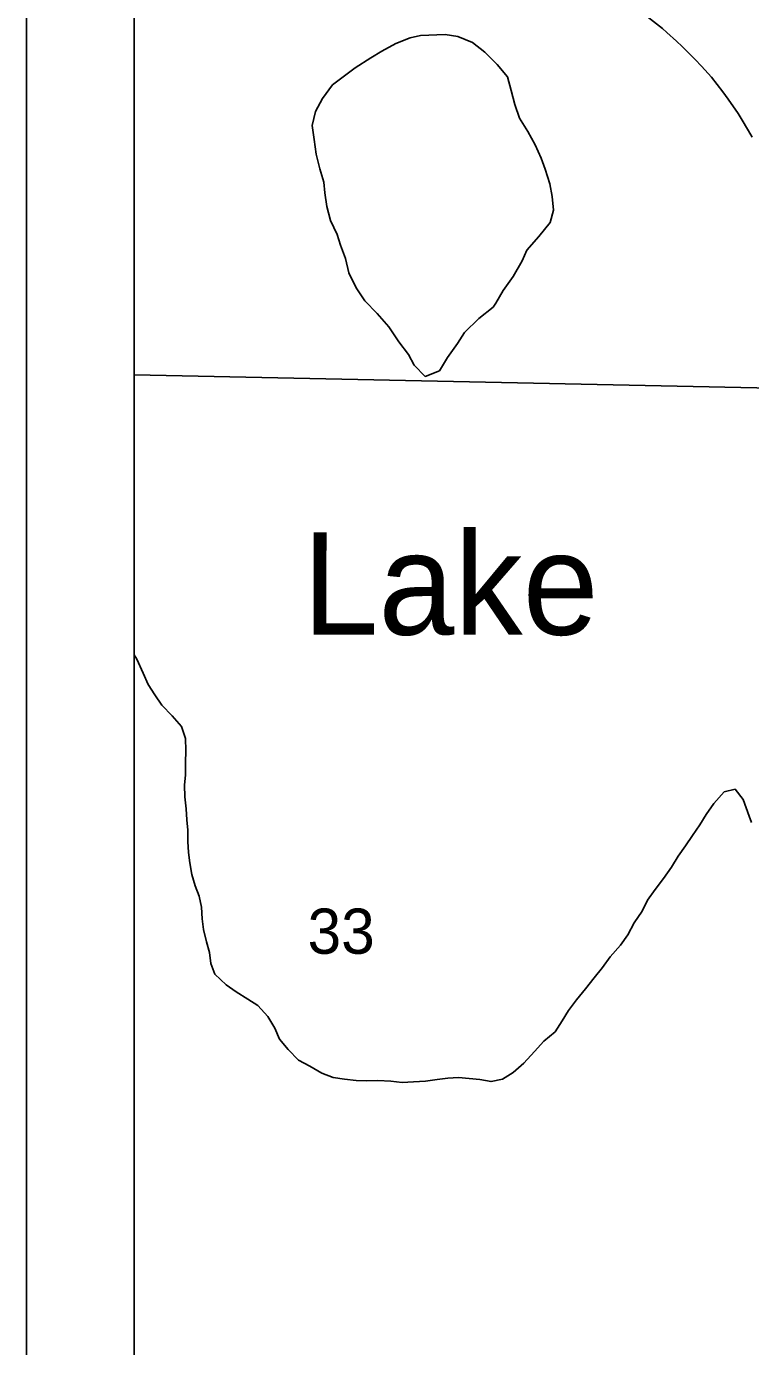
# Model space of a CAD drawing. Extents: x 0 to 34, y 0 to 22.
# Drawn here: x 18.5 to 19.172, y 16.809 to 18.033 of the extents above; entities that cross this region are included whole.
import ezdxf

# ---------------------------------------------------------------- set-up
doc = ezdxf.new("R2010")
doc.units = 0
for name, color, linetype in [('GM_X_Corporation', 7, 'Continuous'), ('GM_X_Major_Lake', 7, 'Continuous'), ('GM_X_Major_Lake_Text', 7, 'Continuous'), ('GM_X_Section_Text', 7, 'Continuous'), ('GM_X_US_Route', 7, 'Continuous'), ('SH_Data', 7, 'Continuous')]:
    doc.layers.add(name, color=color, linetype=linetype)

msp = doc.modelspace()

# ---------------------------------------------------------------- linework, layer by layer
at = {"layer": 'GM_X_Corporation'}
for points in [[(18.6, 19.2331), (18.6, 14.6606), (18.9216, 14.6592), (19.4007, 14.6554), (19.8855, 14.6528), (20.2016, 14.6512), (20.203, 14.81), (20.1987, 15.2691), (20.2208, 16.9558), (20.2471, 18.8539), (20.254, 19.2058), (20.065, 19.208), (18.9898, 19.2261)], [(18.6, 18.7129), (18.6, 17.7098), (19.222, 17.6968), (19.241, 18.7106)], [(18.6, 17.7098), (18.6, 16.7037), (19.1937, 16.6992), (19.222, 17.6968)]]:
    msp.add_lwpolyline(points, close=True, dxfattribs=at)
at = {"layer": 'GM_X_Major_Lake'}
for points in [[(18.9329, 17.7725), (18.9355, 17.776), (18.9422, 17.7878), (18.9515, 17.8008), (18.9597, 17.8153), (18.9642, 17.8252), (18.9754, 17.8378), (18.9859, 17.8508), (18.9888, 17.8622), (18.9875, 17.8751), (18.9855, 17.8868), (18.9812, 17.9004), (18.9773, 17.9106), (18.9719, 17.9227), (18.965, 17.9352), (18.9573, 17.9476), (18.953, 17.9601), (18.9495, 17.9733), (18.9463, 17.9858), (18.9367, 17.9974), (18.9252, 18.0087), (18.9138, 18.0177), (18.9001, 18.0232), (18.8883, 18.025), (18.8656, 18.024), (18.8558, 18.022), (18.8426, 18.0166), (18.8298, 18.0097), (18.8196, 18.0035), (18.8049, 17.9942), (18.7839, 17.9785)], [(18.7839, 17.9785), (18.7745, 17.9659), (18.7682, 17.9537), (18.7649, 17.9407), (18.7669, 17.9279), (18.7689, 17.9142), (18.7721, 17.9006), (18.776, 17.8882), (18.7769, 17.8783), (18.7785, 17.8658), (18.7821, 17.8526), (18.7882, 17.8397), (18.7914, 17.8299), (18.796, 17.8174), (18.7992, 17.8042), (18.8058, 17.7902), (18.8138, 17.7782), (18.8253, 17.7665), (18.8361, 17.7541), (18.8453, 17.7402), (18.8545, 17.7285), (18.8595, 17.7187), (18.8698, 17.7082), (18.8831, 17.7133), (18.8905, 17.7259), (18.8999, 17.7388), (18.9062, 17.7488), (18.9197, 17.7618), (18.9329, 17.7725)], [(18.6, 17.4504), (18.6025, 17.4464), (18.6082, 17.4332), (18.6131, 17.4229), (18.6192, 17.4131), (18.6256, 17.4036), (18.6351, 17.3937), (18.6438, 17.3839), (18.6476, 17.3729), (18.648, 17.3615), (18.6476, 17.3501), (18.6476, 17.3391), (18.6465, 17.3296), (18.6469, 17.3186), (18.6481, 17.3076), (18.6488, 17.2974), (18.6496, 17.2879), (18.6496, 17.2773), (18.6504, 17.267), (18.6515, 17.2576), (18.6534, 17.2466), (18.6564, 17.2363), (18.6602, 17.2268), (18.6625, 17.2166), (18.6629, 17.2056), (18.6644, 17.1957), (18.6671, 17.1844), (18.6697, 17.1745), (18.6712, 17.1643), (18.6747, 17.1544), (18.6853, 17.1446), (18.6947, 17.1381), (18.7053, 17.1313)], [(18.7053, 17.1313), (18.7148, 17.1252), (18.7239, 17.115), (18.7303, 17.1044), (18.7349, 17.0942), (18.7428, 17.0847), (18.7523, 17.0748), (18.7629, 17.0691), (18.7739, 17.0627), (18.7845, 17.0586), (18.7951, 17.057), (18.8057, 17.0559), (18.8159, 17.0556), (18.8261, 17.0559), (18.8379, 17.0552), (18.8485, 17.0541), (18.8591, 17.0545), (18.8701, 17.0552), (18.881, 17.0568), (18.8909, 17.0579), (18.9007, 17.0587), (18.9106, 17.0576), (18.9204, 17.0568), (18.931, 17.0549), (18.9416, 17.0572), (18.9514, 17.0633), (18.9613, 17.072), (18.9711, 17.0827), (18.9798, 17.0922), (18.9904, 17.1009), (18.9968, 17.1112), (19.0029, 17.1207), (19.0101, 17.1305), (19.0184, 17.1408), (19.0267, 17.151), (19.0343, 17.1605), (19.0415, 17.1704), (19.0509, 17.1814), (19.0577, 17.1909), (19.0638, 17.2019), (19.071, 17.2129), (19.0759, 17.2228), (19.0831, 17.2327), (19.091, 17.2429), (19.0982, 17.2536), (19.1046, 17.2638), (19.1114, 17.2733), (19.1178, 17.2828), (19.1247, 17.2927), (19.1303, 17.3022), (19.1375, 17.3124), (19.1473, 17.3234), (19.1572, 17.3257), (19.1648, 17.3162), (19.1703, 17.3009)], [(19.1703, 17.3009), (19.1724, 17.295)]]:
    msp.add_lwpolyline(points, dxfattribs=at)
at = {"layer": 'GM_X_US_Route'}
msp.add_lwpolyline([(19.0732, 18.0437), (19.0899, 18.0306), (19.0941, 18.0268), (19.103, 18.0189), (19.1081, 18.014), (19.1202, 18.0019), (19.1261, 17.9957), (19.1353, 17.9855), (19.1406, 17.9789), (19.1459, 17.9718), (19.1508, 17.9651), (19.16, 17.9519), (19.163, 17.9472), (19.1697, 17.9359), (19.1731, 17.9299)], dxfattribs=at)
at = {"layer": 'SH_Data'}
for points in [[(18.5, 20.5), (25.5, 20.5), (25.5, 13.5), (18.5, 13.5)], [(18.6, 20.4), (25.4, 20.4), (25.4, 13.6), (18.6, 13.6)]]:
    msp.add_lwpolyline(points, close=True, dxfattribs=at)

# ---------------------------------------------------------------- texts
at = {"layer": 'GM_X_Major_Lake_Text'}
msp.add_text('Lake', height=0.09469, rotation=359.9678, dxfattribs=at).set_placement((18.7561, 17.469))
at = {"layer": 'GM_X_Section_Text'}
msp.add_text('33', height=0.04186, rotation=0, dxfattribs=at).set_placement((18.7608, 17.1733))

doc.saveas('drawing.dxf')
